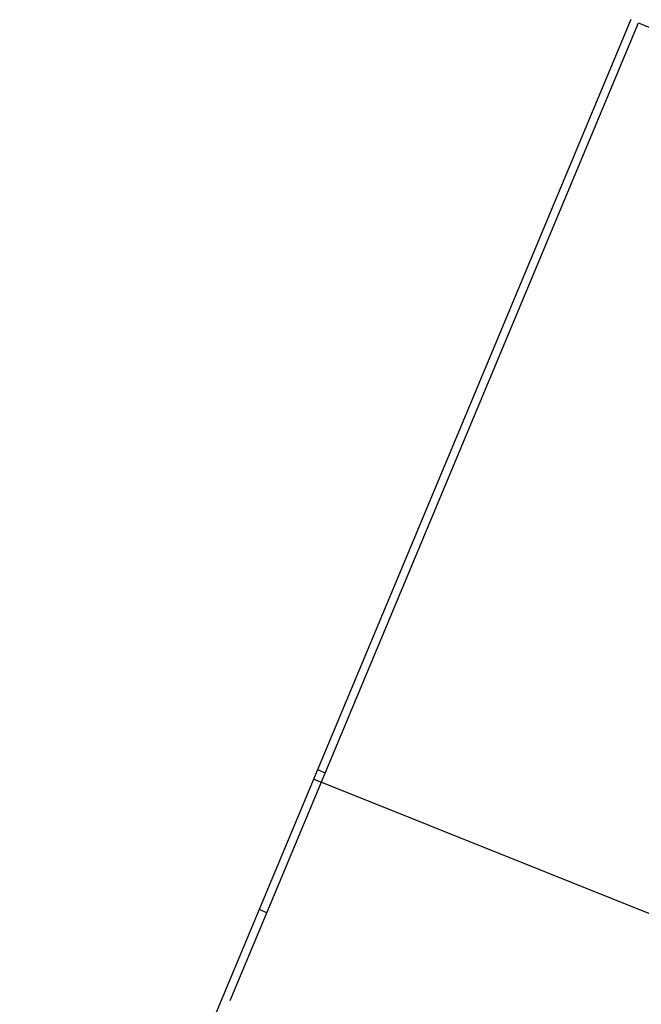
# Model space of a CAD drawing. Header units: millimetres. Extents: x 1512 to 2105, y 794 to 1149.
# Tile 263 of 363: x 1962.02 to 1969.43, y 856.61 to 868.35. Entities that reach past the tile are written whole.
import ezdxf

# ---------------------------------------------------------------- set-up
doc = ezdxf.new("R2010")
doc.units = ezdxf.units.MM
doc.layers.add('A-WALL', color=113, linetype='Continuous', lineweight=9)

msp = doc.modelspace()

# ---------------------------------------------------------------- linework, layer by layer
msp.add_line((1971.182, 857.027), (1965.526, 859.295))
at = {"layer": 'A-WALL', "lineweight": 25}
for p, q in [((1969.31, 868.352), (1964.877, 857.74)), ((1964.969, 857.702), (1969.402, 868.313)), ((1969.402, 868.313), (1980.448, 863.698)), ((1965.575, 859.411), (1965.667, 859.372)), ((1964.877, 857.74), (1962.024, 850.912)), ((1964.969, 857.702), (1964.877, 857.74)), ((1964.533, 856.658), (1964.969, 857.702))]:
    msp.add_line(p, q, dxfattribs=at)

doc.saveas('drawing.dxf')
